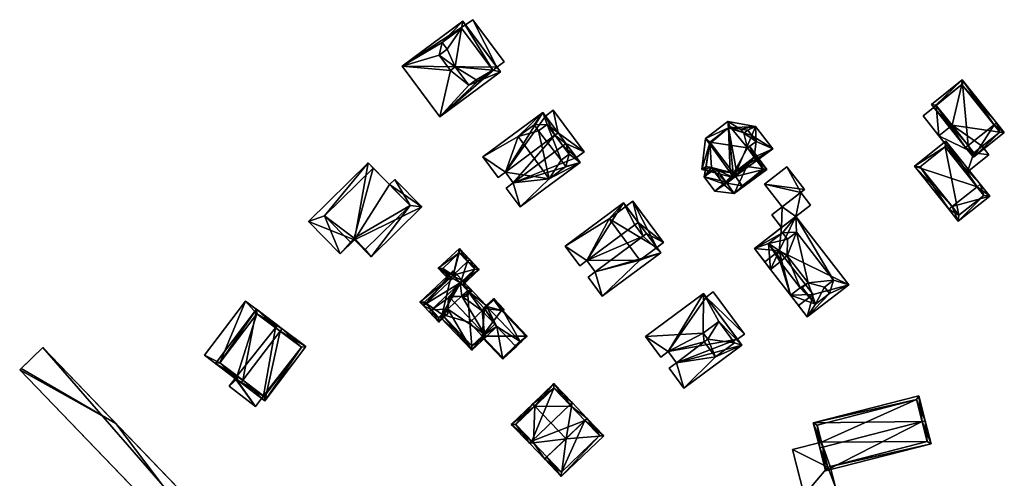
# Model space of a CAD drawing. Header units: inches. Extents: x 2685601 to 2690022, y 1235992 to 1239010.
# Tile 265 of 390: x 2688789 to 2689024, y 1237462 to 1237571. Entities that reach past the tile are written whole.
import ezdxf

# ---------------------------------------------------------------- set-up
doc = ezdxf.new("R2010")
doc.units = ezdxf.units.IN
doc.header["$MEASUREMENT"] = 0
doc.layers.add('Flugdach', color=10, linetype='Continuous')
doc.layers.add('Gebaeude Einzelhaus', color=10, linetype='Continuous')

msp = doc.modelspace()

# ---------------------------------------------------------------- meshes
at = {"layer": 'Flugdach'}
mesh = msp.add_polyface(dxfattribs=at)
corners = [(2688850.717, 1237422.988, 427.686), (2688894.131, 1237377.849, 427.685), (2688895.96, 1237379.607, 427.685), (2688899.665, 1237383.17, 427.685), (2688811.757, 1237474.573, 427.686), (2688789.167, 1237487.732, 427.686), (2688794.328, 1237492.694, 427.686), (2688788.794, 1237487.373, 427.686), (2688899.665, 1237383.17, 427.585), (2688794.328, 1237492.694, 427.586), (2688788.794, 1237487.373, 427.586), (2688894.131, 1237377.849, 427.585)]
mesh.append_faces([[corners[k] for k in face] for face in [(0, 4, 7), (7, 4, 5), (5, 4, 6), (0, 3, 4), (0, 2, 3), (0, 1, 2)]], dxfattribs={"color": 13})
mesh.append_faces([[corners[k] for k in face] for face in [(9, 11, 10), (8, 11, 9), (2, 11, 8), (1, 11, 2), (2, 8, 3), (10, 11, 0), (0, 11, 1), (7, 10, 0), (9, 10, 5), (5, 10, 7), (6, 9, 5), (8, 9, 4), (4, 9, 6), (3, 8, 4)]], dxfattribs={"color": 41})
at = {"layer": 'Gebaeude Einzelhaus'}
mesh = msp.add_polyface(dxfattribs=at)
corners = [(2688901.609, 1237558.92, 447.02), (2688903.465, 1237558.498, 447.02), (2688894.439, 1237570.638, 447.02), (2688897.956, 1237556.205, 447.02), (2688889, 1237547.744, 447.02), (2688889.518, 1237565.53, 447.02), (2688879.975, 1237559.884, 447.02), (2688894.14, 1237568.966, 447.02), (2688891.524, 1237558.869, 447.02), (2688888.803, 1237562.53, 447.02), (2688895.91, 1237555.31, 447.02), (2688890.699, 1237563.94, 447.02), (2688897.656, 1237556.609, 447.02), (2688892.645, 1237559.703, 447.02), (2688892.645, 1237559.703, 449.675), (2688888.803, 1237562.53, 449.675), (2688891.524, 1237558.869, 449.675), (2688895.91, 1237555.31, 449.675), (2688897.656, 1237556.609, 449.675), (2688901.609, 1237558.92, 449.675), (2688894.14, 1237568.966, 449.675), (2688890.699, 1237563.94, 449.675), (2688897.956, 1237556.205, 449.675), (2688889.518, 1237565.53, 449.675), (2688902.602, 1237559.658, 445.219), (2688896.83, 1237570.966, 445.219), (2688895.133, 1237569.704, 445.219), (2688904.3, 1237560.92, 445.219), (2688889, 1237547.744, 438.47), (2688879.975, 1237559.884, 438.47), (2688903.465, 1237558.498, 438.47), (2688894.439, 1237570.638, 438.47), (2688902.602, 1237559.658, 438.47), (2688895.133, 1237569.704, 438.47), (2688904.3, 1237560.92, 438.47), (2688896.83, 1237570.966, 438.47)]
mesh.append_faces([[corners[k] for k in face] for face in [(27, 25, 24), (24, 25, 26), (23, 21, 20), (22, 19, 18), (21, 15, 14), (20, 21, 14), (19, 20, 14), (18, 19, 14), (17, 18, 14), (14, 15, 16), (8, 10, 13), (10, 3, 12), (11, 5, 9), (8, 4, 10), (10, 4, 3), (9, 6, 8), (6, 9, 5), (8, 6, 4), (0, 2, 7), (7, 2, 5), (5, 2, 6), (3, 1, 0), (1, 3, 4), (0, 1, 2)]], dxfattribs={"color": 13})
mesh.append_faces([[corners[k] for k in face] for face in [(32, 35, 34), (32, 33, 35), (26, 25, 33), (33, 25, 35), (25, 27, 35), (35, 27, 34), (34, 27, 32), (32, 27, 24), (28, 32, 30), (28, 29, 32), (32, 29, 33), (33, 29, 31), (6, 2, 29), (29, 2, 31), (31, 26, 33), (24, 30, 32), (24, 1, 30), (31, 2, 26), (26, 2, 24), (24, 2, 1), (1, 4, 30), (30, 4, 28), (4, 6, 28), (28, 6, 29), (16, 9, 8), (16, 15, 9), (15, 11, 9), (15, 21, 11), (21, 5, 11), (21, 23, 5), (23, 7, 5), (23, 20, 7), (20, 0, 7), (20, 19, 0), (19, 3, 0), (19, 22, 3), (22, 12, 3), (22, 18, 12), (18, 10, 12), (18, 17, 10), (17, 13, 10), (17, 14, 13), (14, 8, 13), (14, 16, 8)]], dxfattribs={"color": 41})
mesh = msp.add_polyface(dxfattribs=at)
corners = [(2689014.937, 1237540.965, 457.735), (2689013.561, 1237556.576, 452.758), (2689006.208, 1237550.715, 452.758), (2689021.119, 1237545.892, 457.735), (2689021.705, 1237546.359, 457.735), (2689014.351, 1237540.498, 457.735), (2689016.218, 1237538.155, 453.325), (2689023.573, 1237544.016, 453.325), (2689007.261, 1237550.596, 453.044), (2689016.336, 1237539.209, 454.43), (2689022.519, 1237544.135, 454.429), (2689013.443, 1237555.523, 453.044), (2689022.519, 1237544.135, 444.374), (2689013.443, 1237555.523, 444.374), (2689007.261, 1237550.596, 444.374), (2689011.114, 1237545.761, 450.909), (2689007.343, 1237550.493, 450.909), (2689007.343, 1237550.493, 444.374), (2689016.336, 1237539.209, 450.198), (2689011.114, 1237545.761, 450.198), (2689018.292, 1237540.767, 450.198), (2689018.292, 1237540.767, 444.374), (2689011.114, 1237545.761, 444.374), (2689016.336, 1237539.209, 444.374)]
mesh.append_faces([[corners[k] for k in face] for face in [(11, 8, 1), (3, 11, 4), (10, 3, 4), (4, 11, 1), (7, 10, 4), (6, 9, 10), (6, 10, 7), (0, 9, 5), (8, 0, 5), (5, 9, 6), (1, 8, 2), (2, 8, 5), (3, 7, 4), (5, 6, 0), (0, 6, 3), (3, 6, 7), (0, 2, 5), (4, 1, 3), (3, 1, 0), (0, 1, 2)]], dxfattribs={"color": 13})
mesh.append_faces([[corners[k] for k in face] for face in [(22, 21, 23), (22, 12, 21), (17, 13, 22), (22, 13, 12), (17, 14, 13), (12, 20, 21), (20, 9, 18), (12, 10, 20), (20, 10, 9), (9, 15, 18), (18, 15, 19), (16, 14, 17), (15, 8, 16), (16, 8, 14), (9, 0, 15), (15, 0, 8), (8, 11, 14), (14, 11, 13), (11, 12, 13), (3, 10, 11), (11, 10, 12)]], dxfattribs={"color": 41})
mesh = msp.add_polyface(dxfattribs=at)
corners = [(2688917.171, 1237543.921, 445.941), (2688914.535, 1237545.926, 445.941), (2688916.434, 1237543.373, 445.941), (2688913.526, 1237548.824, 445.941), (2688911.451, 1237545.898, 445.941), (2688912.535, 1237544.44, 445.941), (2688907.621, 1237543.051, 445.941), (2688899.24, 1237538.201, 445.941), (2688904.599, 1237534.574, 445.941), (2688902.885, 1237533.299, 445.941), (2688915.083, 1237533.016, 445.941), (2688906.478, 1237532.046, 445.941), (2688908.113, 1237526.266, 445.941), (2688904.764, 1237530.771, 445.941), (2688922.4, 1237536.888, 445.941), (2688919.8, 1237538.845, 445.941), (2688919.05, 1237541.394, 445.941), (2688919.039, 1237535.958, 445.941), (2688918.314, 1237540.845, 445.941), (2688917.928, 1237537.453, 445.941), (2688917.928, 1237537.453, 448.596), (2688919.8, 1237538.845, 448.596), (2688914.535, 1237545.926, 448.596), (2688912.535, 1237544.44, 448.596), (2688907.621, 1237543.051, 448.596), (2688911.451, 1237545.898, 448.596), (2688915.083, 1237533.016, 448.596), (2688919.039, 1237535.958, 448.596), (2688916.434, 1237543.373, 444.235), (2688918.314, 1237540.845, 444.235), (2688919.05, 1237541.394, 444.235), (2688923.391, 1237539.423, 444.235), (2688921.539, 1237538.046, 444.235), (2688917.171, 1237543.921, 444.235), (2688916.02, 1237549.339, 444.235), (2688914.168, 1237547.961, 444.235), (2688902.885, 1237533.299, 437.352), (2688899.24, 1237538.201, 437.352), (2688904.599, 1237534.574, 437.352), (2688906.478, 1237532.046, 437.352), (2688904.764, 1237530.771, 437.352), (2688908.113, 1237526.266, 437.352), (2688922.4, 1237536.888, 437.352), (2688921.54, 1237538.045, 437.352), (2688913.526, 1237548.824, 437.352), (2688914.168, 1237547.961, 437.352), (2688916.434, 1237543.373, 437.352), (2688918.314, 1237540.845, 437.352), (2688917.171, 1237543.921, 437.352), (2688919.05, 1237541.394, 437.352), (2688916.02, 1237549.339, 437.352), (2688923.391, 1237539.423, 437.352)]
mesh.append_faces([[corners[k] for k in face] for face in [(33, 34, 35), (33, 31, 34), (28, 30, 33), (33, 30, 31), (31, 30, 32), (28, 29, 30), (20, 26, 27), (20, 23, 26), (26, 23, 24), (24, 23, 25), (20, 22, 23), (20, 21, 22), (17, 15, 19), (15, 16, 18), (10, 14, 17), (17, 14, 15), (15, 14, 16), (10, 12, 14), (10, 11, 12), (12, 11, 13), (6, 8, 10), (10, 8, 11), (6, 7, 8), (8, 7, 9), (4, 3, 6), (6, 3, 7), (5, 1, 4), (4, 1, 3), (3, 1, 0), (0, 1, 2)]], dxfattribs={"color": 13})
mesh.append_faces([[corners[k] for k in face] for face in [(50, 48, 45), (48, 49, 46), (46, 49, 47), (50, 51, 48), (48, 51, 49), (49, 51, 43), (34, 31, 50), (50, 31, 51), (51, 31, 43), (43, 31, 32), (50, 45, 34), (34, 45, 35), (43, 47, 49), (46, 45, 48), (46, 38, 45), (45, 38, 44), (44, 38, 37), (37, 38, 36), (43, 39, 47), (47, 39, 46), (46, 39, 38), (39, 41, 40), (43, 42, 39), (39, 42, 41), (7, 3, 37), (37, 3, 44), (44, 35, 45), (35, 0, 33), (44, 3, 35), (35, 3, 0), (28, 33, 2), (2, 33, 0), (29, 28, 18), (18, 28, 2), (30, 29, 16), (16, 29, 18), (16, 32, 30), (32, 42, 43), (16, 14, 32), (32, 14, 42), (14, 12, 42), (42, 12, 41), (12, 13, 41), (41, 13, 40), (13, 11, 40), (40, 11, 39), (11, 8, 39), (39, 8, 38), (8, 9, 38), (38, 9, 36), (9, 7, 36), (36, 7, 37), (5, 4, 23), (23, 4, 25), (1, 5, 22), (22, 5, 23), (2, 21, 18), (18, 21, 15), (2, 22, 21), (2, 1, 22), (19, 15, 20), (20, 15, 21), (17, 19, 27), (27, 19, 20), (10, 17, 26), (26, 17, 27), (6, 10, 24), (24, 10, 26), (4, 6, 25), (25, 6, 24)]], dxfattribs={"color": 41})
mesh = msp.add_polyface(dxfattribs=at)
corners = [(2689007.343, 1237550.493, 450.909), (2689007.986, 1237543.269, 450.909), (2689011.114, 1237545.761, 450.909), (2689004.215, 1237548, 450.909), (2689016.336, 1237539.209, 450.198), (2689011.114, 1237545.761, 450.198), (2689007.986, 1237543.269, 450.198), (2689014.833, 1237534.678, 450.198), (2689019.916, 1237538.729, 450.198), (2689018.292, 1237540.767, 450.198), (2689004.215, 1237548, 444.374), (2689007.343, 1237550.493, 444.374), (2689007.986, 1237543.269, 444.374), (2689011.114, 1237545.761, 444.374), (2689019.916, 1237538.729, 444.374), (2689018.292, 1237540.767, 444.374), (2689014.833, 1237534.678, 444.374), (2689016.336, 1237539.209, 444.374)]
mesh.append_faces([[corners[k] for k in face] for face in [(4, 8, 9), (4, 7, 8), (4, 6, 7), (4, 5, 6), (3, 1, 0), (0, 1, 2)]], dxfattribs={"color": 13})
mesh.append_faces([[corners[k] for k in face] for face in [(12, 17, 16), (16, 17, 14), (14, 17, 15), (12, 13, 17), (8, 7, 14), (14, 7, 16), (6, 16, 7), (6, 12, 16), (8, 14, 9), (9, 14, 15), (10, 11, 12), (12, 11, 13), (2, 1, 5), (5, 1, 6), (3, 6, 1), (3, 10, 6), (6, 10, 12), (10, 0, 11), (10, 3, 0)]], dxfattribs={"color": 41})
mesh = msp.add_polyface(dxfattribs=at)
corners = [(2688958.17, 1237534.514, 451.633), (2688951.465, 1237535.213, 447.995), (2688959.033, 1237533.309, 452.159), (2688953.294, 1237541.319, 448.665), (2688952.359, 1237542.624, 448.096), (2688957.841, 1237545.126, 448.473), (2688957.686, 1237546.658, 447.995), (2688958.931, 1237534.318, 451.844), (2688963.346, 1237543.323, 448.729), (2688968.344, 1237540.126, 448.118), (2688964.268, 1237545.465, 447.995), (2688959.695, 1237534.846, 451.632), (2688953.35, 1237541.7, 448.565), (2688953.75, 1237535.65, 449.2), (2688952.5, 1237535.9, 448.516), (2688963.956, 1237538.135, 449.745), (2688958.991, 1237534.303, 451.846), (2688964.4, 1237541.9, 448.77), (2688960.7, 1237544.8, 448.412), (2688962.4, 1237544.6, 448.377), (2688958.2, 1237545.4, 448.365), (2688962.3, 1237540.35, 449.684), (2688961.45, 1237543.9, 448.655), (2688963.956, 1237538.135, 446.869), (2688962.3, 1237540.35, 446.876), (2688962.303, 1237540.352, 446.875), (2688964.4, 1237541.9, 438.83), (2688962.303, 1237540.352, 438.83), (2688962.4, 1237544.6, 438.83), (2688961.45, 1237543.9, 438.83), (2688960.7, 1237544.8, 438.83), (2688958.2, 1237545.4, 438.83), (2688953.35, 1237541.7, 438.83), (2688952.5, 1237535.9, 438.83), (2688952.5, 1237535.9, 446.731), (2688958.991, 1237534.303, 447.995), (2688961.751, 1237536.433, 447.995), (2688953.75, 1237535.65, 438.83), (2688953.75, 1237535.65, 447.43), (2688954.881, 1237535.359, 447.995), (2688954.656, 1237535.417, 447.942), (2688962.3, 1237540.35, 438.83), (2688958.991, 1237534.303, 438.83), (2688963.956, 1237538.135, 438.83)]
mesh.append_faces([[corners[k] for k in face] for face in [(22, 18, 19), (21, 17, 15), (20, 5, 6), (18, 20, 6), (19, 18, 10), (8, 19, 10), (17, 8, 10), (10, 18, 6), (15, 17, 9), (9, 17, 10), (16, 11, 2), (7, 16, 2), (0, 7, 2), (13, 0, 2), (2, 11, 15), (2, 15, 9), (14, 13, 1), (3, 14, 1), (1, 13, 2), (12, 3, 4), (5, 12, 4), (6, 5, 4), (4, 3, 1), (11, 7, 2), (8, 5, 11), (11, 5, 7), (8, 10, 5), (5, 10, 6), (2, 9, 11), (11, 9, 8), (8, 9, 10), (5, 0, 7), (7, 0, 2), (5, 3, 0), (6, 4, 5), (5, 4, 3), (4, 1, 3), (3, 1, 0), (0, 1, 2)]], dxfattribs={"color": 13})
mesh.append_faces([[corners[k] for k in face] for face in [(32, 37, 33), (32, 42, 37), (32, 41, 42), (42, 41, 43), (41, 29, 27), (27, 29, 26), (26, 29, 28), (32, 31, 41), (41, 31, 29), (29, 31, 30), (39, 13, 40), (40, 13, 38), (16, 0, 35), (35, 0, 39), (39, 0, 13), (16, 7, 0), (34, 38, 14), (14, 38, 13), (34, 37, 38), (34, 33, 37), (15, 36, 23), (15, 11, 36), (36, 11, 35), (35, 11, 16), (32, 3, 12), (32, 34, 3), (3, 34, 14), (32, 33, 34), (5, 32, 12), (5, 31, 32), (5, 20, 31), (20, 30, 31), (20, 18, 30), (18, 29, 30), (18, 22, 29), (22, 19, 29), (29, 19, 28), (8, 26, 19), (19, 26, 28), (8, 17, 26), (26, 25, 27), (25, 21, 24), (26, 17, 25), (25, 17, 21), (23, 21, 15), (23, 24, 21)]], dxfattribs={"color": 41})
mesh = msp.add_polyface(dxfattribs=at)
corners = [(2689011.118, 1237526.346, 455.175), (2689012.606, 1237522.874, 450.483), (2689020.128, 1237528.868, 450.483), (2689010.336, 1237525.723, 455.175), (2689017.075, 1237531.094, 455.175), (2689017.856, 1237531.716, 455.175), (2689009.654, 1237542.008, 450.198), (2689002.134, 1237536.014, 450.198), (2689012.765, 1237524.279, 451.771), (2689018.723, 1237529.026, 451.77), (2689009.495, 1237540.603, 450.576), (2689003.539, 1237535.855, 450.576), (2689018.723, 1237529.026, 444.374), (2689009.495, 1237540.603, 444.374), (2689003.539, 1237535.855, 444.374), (2689012.765, 1237524.279, 444.374)]
mesh.append_faces([[corners[k] for k in face] for face in [(7, 11, 3), (3, 11, 0), (5, 10, 6), (6, 10, 7), (7, 10, 11), (5, 4, 10), (2, 9, 5), (5, 9, 4), (8, 3, 0), (2, 1, 9), (9, 1, 8), (8, 1, 3), (4, 7, 0), (0, 7, 3), (5, 6, 4), (4, 6, 7), (0, 2, 4), (4, 2, 5), (3, 1, 0), (0, 1, 2)]], dxfattribs={"color": 13})
mesh.append_faces([[corners[k] for k in face] for face in [(13, 15, 14), (12, 15, 13), (9, 15, 12), (8, 15, 9), (0, 15, 8), (14, 15, 11), (11, 15, 0), (13, 14, 10), (10, 14, 11), (12, 13, 10), (4, 12, 10), (9, 12, 4)]], dxfattribs={"color": 41})
mesh = msp.add_polyface(dxfattribs=at)
corners = [(2688959.198, 1237529.506, 446.603), (2688966.931, 1237535.21, 446.603), (2688966.049, 1237535.335, 446.86), (2688962.153, 1237535.888, 447.995), (2688957.378, 1237531.975, 447.866), (2688957.191, 1237532.228, 447.995), (2688956.638, 1237531.767, 447.733), (2688954.551, 1237530.028, 446.745), (2688963.956, 1237538.135, 446.869), (2688961.751, 1237536.433, 447.995), (2688962.844, 1237540.752, 446.603), (2688962.303, 1237540.352, 446.875), (2688962.3, 1237540.35, 446.876), (2688952.85, 1237538.285, 446.603), (2688952.768, 1237538.225, 446.603), (2688952.829, 1237538.143, 446.645), (2688954.183, 1237535.068, 447.73), (2688954.656, 1237535.417, 447.942), (2688953.75, 1237535.65, 447.43), (2688951.991, 1237533.451, 446.745), (2688952.5, 1237535.9, 446.731), (2688954.881, 1237535.359, 447.995), (2688958.991, 1237534.303, 447.995), (2688961.05, 1237531.35, 446.761), (2688959.45, 1237533.5, 447.864), (2688966.15, 1237535.2, 446.791), (2688956.8, 1237531.55, 447.622), (2688953.75, 1237535.65, 438.83), (2688956.8, 1237531.55, 438.83), (2688959.45, 1237533.5, 438.83), (2688961.05, 1237531.35, 438.83), (2688966.15, 1237535.2, 438.83), (2688962.303, 1237540.352, 438.83), (2688958.991, 1237534.303, 438.83), (2688963.956, 1237538.135, 438.83), (2688962.3, 1237540.35, 438.83)]
mesh.append_faces([[corners[k] for k in face] for face in [(19, 16, 6), (19, 6, 7), (20, 14, 15), (16, 19, 18), (18, 19, 20), (20, 19, 14), (15, 14, 13), (1, 2, 10), (10, 2, 11), (7, 26, 0), (0, 26, 4), (7, 6, 26), (1, 25, 2), (0, 23, 1), (1, 23, 25), (0, 4, 23), (23, 4, 24), (5, 22, 21), (5, 3, 22), (22, 3, 9), (16, 21, 17), (16, 5, 21), (16, 19, 5), (5, 19, 6), (6, 19, 7), (19, 20, 14), (14, 20, 15), (16, 18, 19), (19, 18, 20), (16, 17, 18), (13, 14, 15), (8, 11, 12), (8, 10, 11), (8, 1, 10), (8, 2, 1), (9, 3, 8), (8, 3, 2), (6, 4, 5), (7, 0, 6), (6, 0, 4), (0, 3, 4), (4, 3, 5), (0, 2, 3), (0, 1, 2)]], dxfattribs={"color": 13})
mesh.append_faces([[corners[k] for k in face] for face in [(29, 31, 30), (29, 34, 31), (31, 34, 32), (32, 34, 35), (29, 33, 34), (29, 28, 33), (33, 28, 27), (31, 2, 25), (31, 32, 2), (2, 32, 11), (25, 23, 31), (31, 23, 30), (23, 29, 30), (23, 24, 29), (4, 29, 24), (4, 26, 29), (29, 26, 28), (16, 28, 6), (6, 28, 26), (16, 27, 28), (16, 18, 27)]], dxfattribs={"color": 41})
mesh = msp.add_polyface(dxfattribs=at)
corners = [(2688861.491, 1237524.139, 443.898), (2688857.65, 1237522.764, 443.898), (2688865.239, 1237515.071, 443.898), (2688871.856, 1237536.777, 443.898), (2688867.643, 1237517.902, 443.898), (2688868.608, 1237518.395, 443.898), (2688871.211, 1237516.105, 443.898), (2688872.576, 1237514.372, 443.898), (2688868.553, 1237518.8, 443.898), (2688881.874, 1237526.622, 443.898), (2688884.651, 1237526.283, 443.898), (2688878.21, 1237532.812, 443.898), (2688876.972, 1237531.592, 443.898), (2688873.063, 1237535.554, 443.898), (2688872.576, 1237514.372, 433.608), (2688868.608, 1237518.395, 433.608), (2688884.651, 1237526.283, 433.609), (2688878.21, 1237532.812, 433.609), (2688876.972, 1237531.592, 433.609), (2688871.856, 1237536.777, 433.609), (2688857.65, 1237522.764, 433.609), (2688865.239, 1237515.071, 433.608)]
mesh.append_faces([[corners[k] for k in face] for face in [(3, 0, 13), (9, 11, 12), (9, 10, 11), (6, 7, 9), (9, 7, 10), (4, 5, 8), (8, 5, 6), (6, 5, 7), (0, 2, 4), (4, 2, 5), (3, 1, 0), (0, 1, 2)]], dxfattribs={"color": 13})
mesh.append_faces([[corners[k] for k in face] for face in [(20, 15, 21), (15, 16, 14), (15, 18, 16), (16, 18, 17), (20, 19, 15), (15, 19, 18), (5, 2, 15), (15, 2, 21), (2, 1, 21), (21, 1, 20), (1, 3, 20), (20, 3, 19), (13, 19, 3), (13, 18, 19), (13, 12, 18), (17, 18, 11), (11, 18, 12), (11, 10, 17), (17, 10, 16), (10, 7, 16), (16, 7, 14), (7, 5, 14), (14, 5, 15)]], dxfattribs={"color": 41})
mesh = msp.add_polyface(dxfattribs=at)
corners = [(2688861.491, 1237524.139, 445.999), (2688867.643, 1237517.902, 445.999), (2688868.553, 1237518.8, 445.999), (2688881.874, 1237526.622, 445.999), (2688871.211, 1237516.105, 445.999), (2688873.063, 1237535.554, 445.999), (2688861.491, 1237524.139, 443.898), (2688873.063, 1237535.554, 443.898), (2688867.643, 1237517.902, 443.898), (2688868.553, 1237518.8, 443.898), (2688871.211, 1237516.105, 443.898), (2688881.874, 1237526.622, 443.898), (2688876.972, 1237531.592, 443.898)]
mesh.append_faces([[corners[k] for k in face] for face in [(0, 2, 5), (5, 2, 3), (3, 2, 4), (0, 1, 2)]], dxfattribs={"color": 13})
mesh.append_faces([[corners[k] for k in face] for face in [(3, 12, 5), (5, 12, 7), (3, 11, 12), (3, 4, 11), (11, 4, 10), (4, 2, 10), (10, 2, 9), (2, 1, 9), (9, 1, 8), (1, 0, 8), (8, 0, 6), (0, 5, 6), (6, 5, 7)]], dxfattribs={"color": 41})
mesh = msp.add_polyface(dxfattribs=at)
corners = [(2688970.59, 1237526.319, 444.991), (2688970.474, 1237521.37, 444.991), (2688973.869, 1237523.994, 444.991), (2688968.123, 1237524.413, 444.991), (2688975.039, 1237529.756, 444.991), (2688977.39, 1237526.714, 444.991), (2688966.403, 1237531.738, 446.413), (2688975.934, 1237530.449, 446.413), (2688971.746, 1237535.868, 446.413), (2688970.59, 1237526.319, 446.413), (2688970.474, 1237521.37, 438.965), (2688968.123, 1237524.413, 438.965), (2688973.869, 1237523.994, 438.965), (2688977.39, 1237526.714, 438.965), (2688975.039, 1237529.756, 438.965), (2688970.59, 1237526.319, 438.965), (2688971.746, 1237535.868, 438.965), (2688975.934, 1237530.449, 438.965), (2688966.403, 1237531.738, 438.965)]
mesh.append_faces([[corners[k] for k in face] for face in [(9, 7, 6), (6, 7, 8), (0, 2, 4), (4, 2, 5), (3, 1, 0), (0, 1, 2)]], dxfattribs={"color": 13})
mesh.append_faces([[corners[k] for k in face] for face in [(16, 14, 18), (18, 14, 15), (16, 17, 14), (9, 4, 7), (7, 4, 17), (17, 4, 14), (9, 0, 4), (18, 0, 6), (6, 0, 9), (18, 15, 0), (6, 8, 18), (18, 8, 16), (8, 7, 16), (16, 7, 17), (12, 14, 13), (10, 15, 12), (12, 15, 14), (10, 11, 15), (0, 15, 3), (3, 15, 11), (4, 5, 14), (14, 5, 13), (2, 13, 5), (2, 12, 13), (11, 10, 3), (3, 10, 1)]], dxfattribs={"color": 41})
mesh = msp.add_polyface(dxfattribs=at)
corners = [(2688936.29, 1237522.568, 443.346), (2688937.47, 1237519.314, 443.346), (2688938.268, 1237519.906, 443.346), (2688935.493, 1237521.975, 443.346), (2688942.343, 1237517.775, 443.346), (2688940.739, 1237516.583, 443.346), (2688935.001, 1237527.65, 443.346), (2688933.398, 1237526.458, 443.346), (2688926.011, 1237510.796, 445.243), (2688924.319, 1237509.539, 445.243), (2688927.723, 1237504.96, 445.243), (2688941.671, 1237515.33, 445.243), (2688937.47, 1237519.314, 445.243), (2688938.268, 1237519.906, 445.243), (2688924.03, 1237513.463, 445.243), (2688935.493, 1237521.975, 445.243), (2688932.795, 1237527.269, 445.243), (2688936.29, 1237522.568, 445.243), (2688918.846, 1237516.899, 445.243), (2688922.338, 1237512.204, 445.243), (2688940.739, 1237516.583, 436.561), (2688942.343, 1237517.775, 436.561), (2688935.001, 1237527.65, 436.561), (2688933.398, 1237526.458, 436.561), (2688936.685, 1237513.568, 436.561), (2688929.343, 1237523.444, 436.561), (2688918.846, 1237516.899, 436.561), (2688932.795, 1237527.269, 436.561), (2688922.338, 1237512.204, 436.561), (2688924.03, 1237513.463, 436.561), (2688926.011, 1237510.796, 436.561), (2688924.319, 1237509.539, 436.561), (2688927.723, 1237504.96, 436.561), (2688941.671, 1237515.33, 436.561)]
mesh.append_faces([[corners[k] for k in face] for face in [(14, 18, 19), (14, 16, 18), (14, 15, 16), (16, 15, 17), (8, 12, 14), (14, 12, 15), (8, 11, 12), (12, 11, 13), (8, 10, 11), (8, 9, 10), (0, 6, 7), (0, 4, 6), (0, 2, 4), (4, 2, 5), (3, 1, 0), (0, 1, 2)]], dxfattribs={"color": 13})
mesh.append_faces([[corners[k] for k in face] for face in [(30, 32, 31), (30, 24, 32), (32, 24, 33), (33, 24, 20), (25, 27, 23), (25, 26, 27), (30, 29, 24), (24, 29, 25), (25, 29, 26), (26, 29, 28), (27, 7, 23), (7, 17, 0), (27, 16, 7), (7, 16, 17), (3, 0, 15), (15, 0, 17), (1, 3, 12), (12, 3, 15), (2, 1, 13), (13, 1, 12), (13, 5, 2), (5, 33, 20), (13, 11, 5), (5, 11, 33), (11, 10, 33), (33, 10, 32), (10, 9, 32), (32, 9, 31), (9, 8, 31), (31, 8, 30), (8, 14, 30), (30, 14, 29), (14, 19, 29), (29, 19, 28), (19, 18, 28), (28, 18, 26), (18, 16, 26), (26, 16, 27), (20, 22, 21), (20, 23, 22), (20, 25, 23), (20, 24, 25), (6, 22, 7), (7, 22, 23), (6, 4, 22), (22, 4, 21), (21, 4, 20), (20, 4, 5)]], dxfattribs={"color": 41})
mesh = msp.add_polyface(dxfattribs=at)
corners = [(2688972.605, 1237505.192, 444.789), (2688970.159, 1237513.166, 444.789), (2688967.832, 1237511.368, 444.789), (2688974.931, 1237506.989, 444.789), (2688970.698, 1237520.116, 447.491), (2688973.869, 1237523.994, 447.491), (2688963.98, 1237516.353, 447.491), (2688982.841, 1237508.828, 447.491), (2688986.473, 1237507.683, 447.491), (2688974.013, 1237520.253, 447.491), (2688967.336, 1237517.519, 447.491), (2688967.831, 1237511.368, 447.491), (2688970.159, 1237513.166, 447.491), (2688971.816, 1237514.605, 447.491), (2688974.931, 1237506.989, 447.491), (2688970.421, 1237513.528, 447.491), (2688978.524, 1237503.041, 447.491), (2688972.604, 1237505.191, 447.491), (2688975.411, 1237507.07, 447.491), (2688976.806, 1237508.149, 447.491), (2688976.584, 1237500.041, 447.491), (2688981.865, 1237505.624, 447.491), (2688971.871, 1237518.598, 447.491), (2688980.68, 1237507.158, 447.491), (2688980.68, 1237507.158, 450.051), (2688978.524, 1237503.041, 450.051), (2688981.865, 1237505.624, 450.051), (2688982.841, 1237508.828, 450.051), (2688976.806, 1237508.149, 450.051), (2688974.013, 1237520.253, 450.051), (2688971.871, 1237518.598, 450.051), (2688971.816, 1237514.605, 450.051), (2688970.698, 1237520.116, 450.051), (2688967.336, 1237517.519, 450.051), (2688970.421, 1237513.528, 450.051), (2688975.411, 1237507.07, 450.051), (2688967.831, 1237511.368, 438.965), (2688966.444, 1237513.164, 444.789), (2688972.605, 1237505.192, 438.965), (2688966.444, 1237513.164, 438.965), (2688974.505, 1237502.733, 438.965), (2688974.505, 1237502.733, 444.789), (2688969.901, 1237515.836, 438.965), (2688977.963, 1237505.405, 438.965), (2688986.473, 1237507.683, 438.965), (2688973.869, 1237523.994, 438.965), (2688973.869, 1237523.994, 444.991), (2688970.474, 1237521.37, 444.991), (2688963.98, 1237516.353, 438.965), (2688970.474, 1237521.37, 438.965), (2688976.584, 1237500.041, 438.965)]
mesh.append_faces([[corners[k] for k in face] for face in [(35, 25, 28), (34, 31, 33), (33, 31, 30), (32, 33, 30), (31, 28, 29), (30, 31, 29), (29, 28, 27), (28, 25, 24), (27, 28, 24), (24, 25, 26), (21, 7, 23), (22, 9, 4), (21, 8, 7), (16, 20, 21), (21, 20, 8), (16, 17, 20), (13, 14, 19), (19, 14, 18), (18, 14, 16), (16, 14, 17), (10, 12, 15), (15, 12, 13), (13, 12, 14), (10, 11, 12), (4, 6, 10), (10, 6, 11), (5, 4, 9), (7, 5, 9), (5, 7, 8), (4, 5, 6), (3, 1, 0), (0, 1, 2)]], dxfattribs={"color": 13})
mesh.append_faces([[corners[k] for k in face] for face in [(44, 42, 45), (45, 42, 49), (49, 42, 48), (48, 42, 39), (40, 43, 50), (50, 43, 44), (44, 43, 42), (8, 20, 44), (44, 20, 50), (0, 41, 17), (17, 41, 20), (20, 41, 50), (50, 41, 40), (0, 14, 3), (0, 17, 14), (14, 12, 3), (3, 12, 1), (12, 2, 1), (12, 11, 2), (6, 37, 11), (11, 37, 2), (6, 48, 37), (37, 48, 39), (5, 47, 6), (6, 47, 48), (48, 47, 49), (5, 46, 47), (44, 46, 8), (8, 46, 5), (44, 45, 46), (26, 16, 21), (26, 25, 16), (25, 18, 16), (25, 35, 18), (35, 19, 18), (35, 28, 19), (28, 13, 19), (28, 31, 13), (31, 15, 13), (31, 34, 15), (34, 10, 15), (34, 33, 10), (33, 4, 10), (33, 32, 4), (32, 22, 4), (32, 30, 22), (30, 9, 22), (30, 29, 9), (29, 7, 9), (29, 27, 7), (27, 23, 7), (27, 24, 23), (24, 21, 23), (24, 26, 21), (38, 43, 40), (36, 42, 38), (38, 42, 43), (36, 39, 42), (41, 0, 40), (38, 40, 0), (36, 37, 39), (0, 2, 38), (38, 2, 36), (36, 2, 37)]], dxfattribs={"color": 41})
mesh = msp.add_polyface(dxfattribs=at)
corners = [(2688891.634, 1237509.508, 441.974), (2688888.605, 1237511.625, 439.049), (2688891.089, 1237508.993, 441.974), (2688892.14, 1237509.985, 441.974), (2688893.648, 1237516.383, 439.049), (2688895.597, 1237513.224, 441.987), (2688892.151, 1237509.973, 441.987), (2688896.143, 1237513.739, 441.987), (2688898.369, 1237511.379, 439.049), (2688893.864, 1237508.159, 439.727), (2688894.378, 1237507.614, 439.049), (2688893.616, 1237515.323, 439.654), (2688889.665, 1237511.594, 439.655), (2688897.309, 1237511.41, 439.728), (2688897.309, 1237511.41, 434.149), (2688893.616, 1237515.323, 434.149), (2688889.665, 1237511.594, 434.149), (2688891.634, 1237509.508, 434.149), (2688893.864, 1237508.159, 434.149), (2688892.14, 1237509.985, 434.149)]
mesh.append_faces([[corners[k] for k in face] for face in [(13, 10, 9), (13, 8, 10), (13, 7, 8), (13, 5, 7), (1, 12, 2), (2, 12, 0), (4, 11, 1), (1, 11, 12), (4, 7, 11), (11, 7, 5), (8, 9, 10), (8, 5, 9), (9, 5, 6), (8, 7, 5), (4, 5, 7), (4, 3, 5), (5, 3, 6), (4, 1, 3), (3, 1, 0), (0, 1, 2)]], dxfattribs={"color": 13})
mesh.append_faces([[corners[k] for k in face] for face in [(14, 19, 15), (15, 19, 16), (16, 19, 17), (14, 18, 19), (14, 9, 18), (14, 13, 9), (0, 12, 17), (17, 12, 16), (12, 11, 16), (16, 11, 15), (11, 14, 15), (5, 13, 11), (11, 13, 14)]], dxfattribs={"color": 41})
mesh = msp.add_polyface(dxfattribs=at)
corners = [(2688885.115, 1237502.644, 442.745), (2688886.449, 1237501.231, 445.02), (2688886.994, 1237501.745, 445.02), (2688885.66, 1237503.159, 442.745), (2688893.829, 1237508.195, 445.02), (2688892.496, 1237509.608, 442.745), (2688894.375, 1237508.71, 445.02), (2688893.041, 1237510.123, 442.745), (2688892.171, 1237511.045, 441.987), (2688884.245, 1237503.566, 441.987), (2688888.74, 1237498.803, 441.891), (2688890.853, 1237500.797, 441.892), (2688890.919, 1237501.89, 442.594), (2688891.081, 1237504.57, 444.317), (2688891.464, 1237504.932, 444.317), (2688894.187, 1237504.974, 442.594), (2688896.666, 1237506.281, 441.892), (2688895.299, 1237504.991, 441.892), (2688895.606, 1237506.313, 442.595), (2688888.771, 1237499.863, 442.594), (2688892.14, 1237509.985, 442.436), (2688885.305, 1237503.535, 442.435), (2688893.864, 1237508.159, 439.727), (2688892.151, 1237509.973, 441.987), (2688895.606, 1237506.313, 440.924), (2688895.606, 1237506.313, 434.149), (2688893.864, 1237508.159, 434.149), (2688892.14, 1237509.985, 441.974), (2688891.634, 1237509.508, 441.974), (2688885.305, 1237503.535, 434.149), (2688891.634, 1237509.508, 434.149), (2688888.771, 1237499.863, 434.149), (2688889.553, 1237500.601, 440.941), (2688889.553, 1237500.601, 434.149), (2688892.14, 1237509.985, 434.149)]
mesh.append_faces([[corners[k] for k in face] for face in [(9, 21, 0), (0, 21, 3), (7, 20, 8), (8, 20, 9), (9, 20, 21), (7, 5, 20), (6, 5, 7), (6, 4, 5), (10, 19, 11), (11, 19, 12), (10, 1, 19), (19, 1, 2), (16, 18, 6), (6, 18, 4), (16, 17, 18), (18, 17, 15), (0, 2, 1), (0, 3, 2), (10, 2, 1), (4, 16, 6), (4, 15, 16), (16, 15, 17), (4, 14, 15), (2, 13, 4), (4, 13, 14), (10, 12, 2), (2, 12, 13), (10, 11, 12), (3, 9, 0), (7, 8, 5), (5, 8, 3), (3, 8, 9), (5, 6, 7), (3, 4, 5), (5, 4, 6), (0, 2, 3), (3, 2, 4), (0, 1, 2)]], dxfattribs={"color": 13})
mesh.append_faces([[corners[k] for k in face] for face in [(26, 30, 34), (26, 33, 30), (30, 33, 29), (29, 33, 31), (26, 25, 33), (15, 24, 18), (32, 31, 33), (12, 19, 32), (32, 19, 31), (3, 19, 2), (3, 21, 19), (19, 21, 31), (31, 21, 29), (29, 28, 30), (28, 20, 27), (29, 21, 28), (28, 21, 20), (20, 23, 27), (22, 25, 26), (22, 24, 25), (22, 18, 24), (20, 5, 23), (23, 5, 22), (22, 5, 18), (18, 5, 4)]], dxfattribs={"color": 41})
mesh = msp.add_polyface(dxfattribs=at)
corners = [(2688891.27, 1237504.749, 444.546), (2688891.102, 1237504.926, 444.546), (2688891.081, 1237504.57, 444.317), (2688890.919, 1237501.89, 442.594), (2688896.583, 1237492.059, 440.281), (2688889.553, 1237500.601, 440.941), (2688899.591, 1237495.929, 444.545), (2688889.008, 1237500.086, 440.281), (2688900.106, 1237495.384, 444.546), (2688895.606, 1237506.313, 440.924), (2688894.375, 1237508.71, 440.281), (2688893.829, 1237508.195, 440.924), (2688900.023, 1237502.723, 440.281), (2688899.064, 1237501.474, 441.614), (2688894.187, 1237504.974, 442.594), (2688899.478, 1237502.209, 440.924), (2688891.464, 1237504.932, 444.317), (2688902.594, 1237497.733, 441.613), (2688902.08, 1237498.278, 441.613), (2688899.65, 1237502.027, 440.924), (2688896.614, 1237493.119, 440.941), (2688899.107, 1237495.472, 439.197), (2688896.614, 1237493.119, 434.149), (2688899.107, 1237495.472, 434.149), (2688895.606, 1237506.313, 434.149), (2688899.65, 1237502.027, 434.149), (2688889.553, 1237500.601, 434.149), (2688896.091, 1237498.669, 434.149)]
mesh.append_faces([[corners[k] for k in face] for face in [(12, 9, 10), (10, 9, 11), (12, 15, 9), (1, 16, 0), (6, 17, 8), (6, 18, 17), (0, 2, 1), (7, 20, 4), (4, 20, 8), (8, 20, 6), (7, 5, 20), (15, 13, 19), (13, 6, 18), (18, 6, 17), (17, 6, 8), (0, 16, 1), (13, 14, 6), (6, 14, 0), (0, 14, 16), (12, 9, 15), (15, 9, 13), (13, 9, 14), (12, 10, 9), (9, 10, 11), (6, 4, 8), (4, 5, 7), (0, 3, 6), (6, 3, 4), (4, 3, 5), (0, 2, 3), (0, 1, 2)]], dxfattribs={"color": 13})
mesh.append_faces([[corners[k] for k in face] for face in [(26, 27, 22), (22, 27, 23), (26, 24, 27), (27, 24, 25), (22, 5, 26), (22, 20, 5), (0, 16, 2), (24, 15, 25), (25, 15, 19), (24, 9, 15), (6, 21, 18), (21, 22, 23), (6, 20, 21), (21, 20, 22)]], dxfattribs={"color": 41})
mesh = msp.add_polyface(dxfattribs=at)
corners = [(2688838.733, 1237483.471, 437.072), (2688840.476, 1237485.128, 437.072), (2688840.164, 1237485.364, 437.072), (2688845.06, 1237478.685, 437.072), (2688846.944, 1237481.175, 437.072), (2688840.929, 1237485.726, 437.072), (2688845.368, 1237500.801, 440.811), (2688850.25, 1237498.048, 440.729), (2688842.653, 1237503.796, 440.87), (2688849.798, 1237497.45, 440.729), (2688836.499, 1237489.078, 440.81), (2688832.878, 1237490.876, 440.869), (2688840.476, 1237485.128, 440.728), (2688840.929, 1237485.726, 440.728), (2688838.733, 1237483.471, 430.285), (2688840.164, 1237485.364, 430.285), (2688845.06, 1237478.685, 430.285), (2688846.944, 1237481.175, 430.285), (2688840.617, 1237485.962, 430.285), (2688842.653, 1237503.796, 430.285), (2688850.25, 1237498.048, 430.285), (2688832.878, 1237490.876, 430.285), (2688849.798, 1237497.45, 430.285), (2688845.368, 1237500.801, 430.285), (2688836.499, 1237489.078, 430.285)]
mesh.append_faces([[corners[k] for k in face] for face in [(10, 12, 13), (10, 11, 12), (6, 8, 10), (10, 8, 11), (9, 7, 6), (6, 7, 8), (5, 1, 4), (4, 1, 3), (3, 1, 0), (0, 1, 2)]], dxfattribs={"color": 13})
mesh.append_faces([[corners[k] for k in face] for face in [(21, 24, 15), (15, 24, 18), (23, 20, 22), (21, 19, 24), (24, 19, 23), (23, 19, 20), (20, 7, 22), (22, 7, 9), (1, 5, 12), (12, 5, 13), (21, 2, 11), (11, 2, 12), (12, 2, 1), (21, 15, 2), (11, 8, 21), (21, 8, 19), (8, 7, 19), (19, 7, 20), (15, 16, 14), (15, 17, 16), (15, 18, 17), (16, 17, 3), (3, 17, 4), (3, 0, 16), (16, 0, 14), (14, 2, 15), (14, 0, 2)]], dxfattribs={"color": 41})
mesh = msp.add_polyface(dxfattribs=at)
corners = [(2688906.975, 1237493.09, 441.613), (2688908.278, 1237493.976, 440.281), (2688908.107, 1237494.158, 440.281), (2688907.146, 1237492.909, 441.613), (2688902.594, 1237497.733, 441.613), (2688900.196, 1237502.542, 440.281), (2688899.65, 1237502.027, 440.924), (2688900.023, 1237502.723, 440.281), (2688902.08, 1237498.278, 441.613), (2688899.478, 1237502.209, 440.924), (2688899.064, 1237501.474, 441.614), (2688909.801, 1237495.413, 439.239), (2688904.043, 1237501.516, 439.239), (2688901.824, 1237504.423, 439.049), (2688904.319, 1237501.778, 439.049), (2688899.107, 1237495.472, 439.197), (2688898.925, 1237495.301, 439.049), (2688903.991, 1237489.931, 439.049), (2688909.448, 1237495.423, 439.363), (2688903.689, 1237501.526, 439.364), (2688903.965, 1237501.788, 439.174), (2688901.814, 1237504.069, 439.174), (2688904.001, 1237490.285, 439.197), (2688903.689, 1237501.526, 434.149), (2688909.448, 1237495.423, 434.149), (2688903.965, 1237501.788, 434.149), (2688901.814, 1237504.069, 434.149), (2688899.65, 1237502.027, 434.149), (2688899.107, 1237495.472, 434.149), (2688904.001, 1237490.285, 434.149), (2688896.091, 1237498.669, 434.149)]
mesh.append_faces([[corners[k] for k in face] for face in [(22, 16, 15), (22, 17, 16), (22, 3, 17), (22, 0, 3), (7, 6, 9), (7, 5, 6), (3, 0, 1), (1, 0, 2), (14, 21, 13), (13, 21, 7), (7, 21, 5), (12, 20, 14), (14, 20, 21), (12, 19, 20), (1, 18, 11), (11, 18, 12), (12, 18, 19), (1, 2, 18), (15, 4, 8), (15, 17, 4), (4, 17, 0), (0, 17, 3), (15, 16, 17), (5, 13, 7), (2, 12, 5), (5, 12, 13), (13, 12, 14), (1, 11, 2), (2, 11, 12), (8, 6, 10), (6, 7, 9), (4, 5, 8), (8, 5, 6), (6, 5, 7), (0, 2, 4), (4, 2, 5), (3, 1, 0), (0, 1, 2)]], dxfattribs={"color": 13})
mesh.append_faces([[corners[k] for k in face] for face in [(23, 26, 25), (23, 27, 26), (23, 28, 27), (27, 28, 30), (23, 24, 28), (28, 24, 29), (18, 2, 24), (24, 2, 29), (29, 2, 22), (22, 2, 0), (29, 22, 28), (28, 22, 15), (27, 21, 26), (6, 5, 27), (27, 5, 21), (21, 20, 26), (26, 20, 25), (20, 23, 25), (20, 19, 23), (19, 18, 23), (23, 18, 24)]], dxfattribs={"color": 41})
mesh = msp.add_polyface(dxfattribs=at)
corners = [(2688955.501, 1237498.931, 444.401), (2688960.991, 1237493.321, 444.401), (2688951.858, 1237505.608, 444.401), (2688954.67, 1237490.465, 444.401), (2688947.178, 1237483.05, 444.401), (2688959.259, 1237493.876, 444.401), (2688951.789, 1237496.171, 444.401), (2688938.043, 1237495.336, 444.401), (2688943.451, 1237491.743, 444.401), (2688941.689, 1237490.433, 444.401), (2688951.97, 1237494.096, 444.401), (2688945.414, 1237489.103, 444.401), (2688943.653, 1237487.793, 444.401), (2688952.848, 1237494.749, 444.401), (2688954.67, 1237490.465, 446.961), (2688952.848, 1237494.749, 446.961), (2688951.97, 1237494.096, 446.961), (2688959.259, 1237493.876, 446.961), (2688955.501, 1237498.931, 446.961), (2688951.789, 1237496.171, 446.961), (2688961.635, 1237495.935, 442.789), (2688952.499, 1237504.746, 442.789), (2688959.969, 1237494.696, 442.789), (2688954.164, 1237505.984, 442.789), (2688960.991, 1237493.321, 434.854), (2688959.969, 1237494.696, 434.854), (2688951.858, 1237505.608, 434.854), (2688952.499, 1237504.745, 434.854), (2688938.043, 1237495.336, 434.854), (2688941.689, 1237490.433, 434.854), (2688943.451, 1237491.743, 434.854), (2688945.414, 1237489.103, 434.854), (2688943.653, 1237487.793, 434.854), (2688947.178, 1237483.05, 434.854), (2688952.499, 1237504.746, 434.854), (2688954.164, 1237505.984, 434.854), (2688961.635, 1237495.935, 434.854)]
mesh.append_faces([[corners[k] for k in face] for face in [(23, 21, 20), (20, 21, 22), (19, 15, 18), (18, 15, 17), (17, 15, 14), (14, 15, 16), (13, 6, 10), (10, 11, 3), (3, 11, 4), (4, 11, 12), (8, 10, 6), (10, 8, 11), (6, 7, 8), (8, 7, 9), (0, 2, 6), (6, 2, 7), (3, 1, 5), (5, 1, 0), (1, 3, 4), (0, 1, 2)]], dxfattribs={"color": 13})
mesh.append_faces([[corners[k] for k in face] for face in [(36, 34, 35), (36, 25, 34), (23, 20, 35), (35, 20, 36), (36, 20, 25), (25, 20, 22), (35, 34, 23), (23, 34, 21), (31, 33, 32), (31, 24, 33), (31, 25, 24), (31, 30, 25), (25, 30, 27), (27, 30, 26), (26, 30, 28), (28, 30, 29), (1, 4, 24), (24, 4, 33), (4, 12, 33), (33, 12, 32), (12, 11, 32), (32, 11, 31), (11, 8, 31), (31, 8, 30), (8, 9, 30), (30, 9, 29), (9, 7, 29), (29, 7, 28), (7, 2, 28), (28, 2, 26), (2, 21, 26), (26, 21, 27), (2, 22, 21), (22, 24, 25), (2, 1, 22), (22, 1, 24), (16, 13, 10), (16, 15, 13), (15, 6, 13), (15, 19, 6), (19, 0, 6), (19, 18, 0), (18, 5, 0), (18, 17, 5), (17, 3, 5), (17, 14, 3), (14, 10, 3), (14, 16, 10)]], dxfattribs={"color": 41})
mesh = msp.add_polyface(dxfattribs=at)
corners = [(2688842.024, 1237484.898, 446.558), (2688845.223, 1237501.851, 441.297), (2688835.448, 1237488.931, 441.296), (2688850.894, 1237496.621, 446.558), (2688851.346, 1237497.219, 446.558), (2688841.571, 1237484.299, 446.558), (2688847.234, 1237480.016, 441.296), (2688857.008, 1237492.936, 441.296), (2688836.499, 1237489.078, 441.81), (2688847.088, 1237481.066, 441.852), (2688855.958, 1237492.79, 441.851), (2688845.368, 1237500.801, 441.81), (2688849.798, 1237497.45, 440.729), (2688855.958, 1237492.79, 430.285), (2688849.798, 1237497.45, 430.285), (2688845.368, 1237500.801, 440.811), (2688836.499, 1237489.078, 440.81), (2688840.929, 1237485.726, 440.728), (2688846.944, 1237481.175, 437.072), (2688847.088, 1237481.066, 430.285), (2688840.929, 1237485.726, 437.072), (2688846.944, 1237481.175, 430.285), (2688840.617, 1237485.962, 430.285), (2688845.368, 1237500.801, 430.285), (2688836.499, 1237489.078, 430.285)]
mesh.append_faces([[corners[k] for k in face] for face in [(11, 8, 1), (3, 11, 4), (10, 3, 4), (4, 11, 1), (7, 10, 4), (6, 9, 10), (6, 10, 7), (0, 9, 5), (8, 0, 5), (5, 9, 6), (1, 8, 2), (2, 8, 5), (3, 7, 4), (5, 6, 0), (0, 6, 3), (3, 6, 7), (0, 2, 5), (4, 1, 3), (3, 1, 0), (0, 1, 2)]], dxfattribs={"color": 13})
mesh.append_faces([[corners[k] for k in face] for face in [(14, 22, 23), (23, 22, 24), (14, 21, 22), (14, 13, 21), (21, 13, 19), (10, 19, 13), (10, 9, 19), (19, 18, 21), (18, 17, 20), (17, 8, 16), (17, 0, 8), (19, 9, 18), (18, 9, 17), (17, 9, 0), (8, 11, 16), (16, 11, 15), (11, 12, 15), (12, 13, 14), (12, 10, 13), (11, 3, 12), (12, 3, 10)]], dxfattribs={"color": 41})
mesh = msp.add_polyface(dxfattribs=at)
corners = [(2688911.283, 1237469.98, 443.622), (2688913.974, 1237466.088, 443.078), (2688914.515, 1237466.606, 443.621), (2688910.358, 1237469.863, 443.078), (2688911.639, 1237478.726, 448.198), (2688919.069, 1237470.969, 448.198), (2688906.024, 1237474.386, 443.078), (2688911.12, 1237479.268, 448.198), (2688920.359, 1237478.669, 443.626), (2688924.13, 1237475.816, 443.078), (2688920.514, 1237479.591, 443.078), (2688923.588, 1237475.297, 443.626), (2688916.181, 1237484.115, 443.078), (2688907.084, 1237474.364, 443.622), (2688916.159, 1237483.055, 443.625), (2688917.943, 1237461.944, 443.078), (2688928.099, 1237471.671, 443.078), (2688914.515, 1237466.606, 448.198), (2688913.974, 1237466.088, 448.198), (2688923.589, 1237475.297, 448.198), (2688924.13, 1237475.816, 448.198), (2688910.899, 1237470.381, 443.078), (2688919.973, 1237479.073, 443.078), (2688917.965, 1237463.004, 443.747), (2688927.039, 1237471.694, 443.747), (2688923.588, 1237475.297, 432.631), (2688919.973, 1237479.073, 432.631), (2688916.159, 1237483.055, 432.631), (2688907.084, 1237474.364, 432.631), (2688910.899, 1237470.381, 432.631), (2688914.515, 1237466.606, 432.631), (2688917.965, 1237463.004, 432.631), (2688927.039, 1237471.694, 432.631)]
mesh.append_faces([[corners[k] for k in face] for face in [(0, 3, 21), (0, 18, 3), (0, 17, 18), (20, 8, 10), (10, 8, 22), (20, 19, 8), (15, 24, 16), (16, 24, 20), (20, 24, 19), (18, 23, 15), (15, 23, 24), (18, 17, 23), (8, 10, 22), (19, 20, 8), (8, 20, 10), (5, 19, 8), (0, 17, 5), (0, 18, 17), (0, 3, 18), (0, 21, 3), (5, 16, 19), (19, 16, 20), (18, 15, 17), (17, 15, 5), (5, 15, 16), (8, 9, 11), (14, 10, 8), (8, 10, 9), (14, 12, 10), (14, 7, 12), (14, 4, 7), (3, 0, 1), (1, 0, 2), (3, 13, 0), (13, 7, 4), (3, 6, 13), (13, 6, 7), (8, 4, 5), (8, 12, 4), (4, 12, 7), (8, 10, 12), (11, 9, 8), (8, 9, 10), (6, 4, 7), (3, 0, 6), (6, 0, 4), (4, 0, 5), (3, 1, 0), (0, 1, 2)]], dxfattribs={"color": 13})
mesh.append_faces([[corners[k] for k in face] for face in [(32, 31, 25), (25, 31, 30), (19, 11, 8), (11, 32, 25), (19, 24, 11), (11, 24, 32), (24, 23, 32), (32, 23, 31), (0, 2, 17), (17, 2, 23), (23, 2, 31), (31, 2, 30), (26, 29, 27), (27, 29, 28), (26, 25, 29), (29, 25, 30), (0, 30, 2), (13, 29, 0), (0, 29, 30), (13, 28, 29), (13, 27, 28), (4, 14, 13), (13, 14, 27), (8, 26, 14), (14, 26, 27), (8, 25, 26), (8, 11, 25)]], dxfattribs={"color": 41})
mesh = msp.add_polyface(dxfattribs=at)
corners = [(2689003.976, 1237475.066, 448.709), (2689006.12, 1237469.771, 446.908), (2689004.703, 1237475.254, 448.709), (2688980.969, 1237463.269, 446.908), (2688980.278, 1237468.939, 448.709), (2688979.551, 1237468.751, 448.709), (2689003.16, 1237481.223, 446.718), (2688978.009, 1237474.72, 446.718), (2689005.206, 1237470.31, 447.147), (2688981.508, 1237464.183, 447.147), (2689002.621, 1237480.309, 446.96), (2688978.923, 1237474.181, 446.96), (2689005.206, 1237470.31, 431.947), (2689002.621, 1237480.309, 431.947), (2688978.923, 1237474.181, 431.947), (2688979.963, 1237470.159, 440.886), (2688979.963, 1237470.159, 431.947), (2688981.508, 1237464.183, 440.886), (2688982.035, 1237464.319, 440.886), (2688982.035, 1237464.319, 431.947), (2688981.508, 1237464.183, 431.947)]
mesh.append_faces([[corners[k] for k in face] for face in [(4, 9, 5), (11, 4, 5), (5, 9, 3), (10, 11, 7), (7, 11, 5), (6, 10, 7), (0, 10, 2), (8, 0, 2), (2, 10, 6), (1, 9, 8), (3, 9, 1), (1, 8, 2), (0, 7, 4), (4, 7, 5), (2, 6, 0), (0, 6, 7), (3, 4, 5), (3, 0, 4), (3, 1, 0), (0, 1, 2)]], dxfattribs={"color": 13})
mesh.append_faces([[corners[k] for k in face] for face in [(19, 16, 12), (12, 16, 13), (13, 16, 14), (19, 20, 16), (12, 18, 19), (18, 9, 17), (12, 8, 18), (18, 8, 9), (9, 15, 17), (15, 14, 16), (15, 11, 14), (9, 4, 15), (15, 4, 11), (11, 10, 14), (14, 10, 13), (10, 12, 13), (0, 8, 10), (10, 8, 12)]], dxfattribs={"color": 41})
mesh = msp.add_polyface(dxfattribs=at)
corners = [(2688981.508, 1237464.183, 440.886), (2688975.86, 1237457.482, 440.886), (2688983.305, 1237459.406, 440.886), (2688973.045, 1237468.37, 440.886), (2688982.035, 1237464.319, 440.886), (2688979.963, 1237470.159, 440.886), (2688974.764, 1237441.123, 438.105), (2688978.113, 1237438.28, 438.105), (2688980.666, 1237441.289, 438.105), (2688977.316, 1237444.131, 438.105), (2688972.008, 1237443.459, 440.886), (2688974.764, 1237441.123, 440.886), (2688977.316, 1237444.131, 440.886), (2688990.708, 1237453.129, 440.886), (2688980.666, 1237441.289, 440.886), (2688983.305, 1237459.407, 440.886), (2688969.151, 1237447.519, 440.886), (2688971.786, 1237443.648, 440.886), (2688968.139, 1237448.377, 440.886), (2688968.343, 1237446.567, 440.886), (2688982.035, 1237464.319, 431.947), (2688983.305, 1237459.406, 431.947), (2688973.045, 1237468.37, 431.947), (2688979.963, 1237470.159, 431.947), (2688975.86, 1237457.482, 431.947), (2688981.508, 1237464.183, 431.947), (2688978.113, 1237438.28, 431.947), (2688982.075, 1237442.949, 431.947), (2688982.075, 1237442.949, 438.105), (2688971.705, 1237443.716, 438.105), (2688971.705, 1237443.716, 431.947), (2688971.786, 1237443.648, 431.947), (2688971.786, 1237443.648, 438.105), (2688972.008, 1237443.459, 438.105), (2688972.798, 1237442.79, 438.105), (2688975.668, 1237448.386, 431.947), (2688990.708, 1237453.129, 431.947), (2688983.305, 1237459.407, 431.947), (2688968.139, 1237448.378, 431.947), (2688968.343, 1237446.567, 431.947), (2688969.151, 1237447.519, 431.947)]
mesh.append_faces([[corners[k] for k in face] for face in [(17, 16, 19), (16, 1, 18), (10, 12, 17), (17, 12, 16), (16, 12, 1), (1, 12, 15), (15, 12, 13), (13, 12, 14), (10, 11, 12), (6, 8, 9), (6, 7, 8), (3, 0, 5), (0, 2, 4), (3, 1, 0), (0, 1, 2)]], dxfattribs={"color": 13})
mesh.append_faces([[corners[k] for k in face] for face in [(40, 30, 39), (27, 35, 36), (36, 35, 37), (37, 35, 24), (24, 35, 38), (38, 35, 40), (40, 35, 30), (30, 29, 39), (39, 29, 19), (19, 29, 17), (17, 29, 32), (17, 33, 10), (17, 32, 33), (24, 38, 1), (1, 38, 18), (36, 37, 13), (13, 37, 15), (14, 28, 13), (13, 28, 36), (36, 28, 27), (14, 8, 28), (9, 8, 12), (12, 8, 14), (12, 11, 9), (9, 11, 6), (10, 34, 11), (11, 34, 6), (10, 33, 34), (31, 27, 26), (31, 35, 27), (31, 30, 35), (6, 26, 7), (33, 31, 34), (34, 31, 6), (6, 31, 26), (33, 32, 31), (29, 31, 32), (29, 30, 31), (8, 27, 28), (8, 26, 27), (8, 7, 26), (25, 22, 23), (25, 24, 22), (20, 21, 25), (25, 21, 24), (22, 24, 3), (3, 24, 1), (22, 5, 23), (22, 3, 5), (20, 2, 21), (20, 4, 2)]], dxfattribs={"color": 41})

doc.saveas('drawing.dxf')
